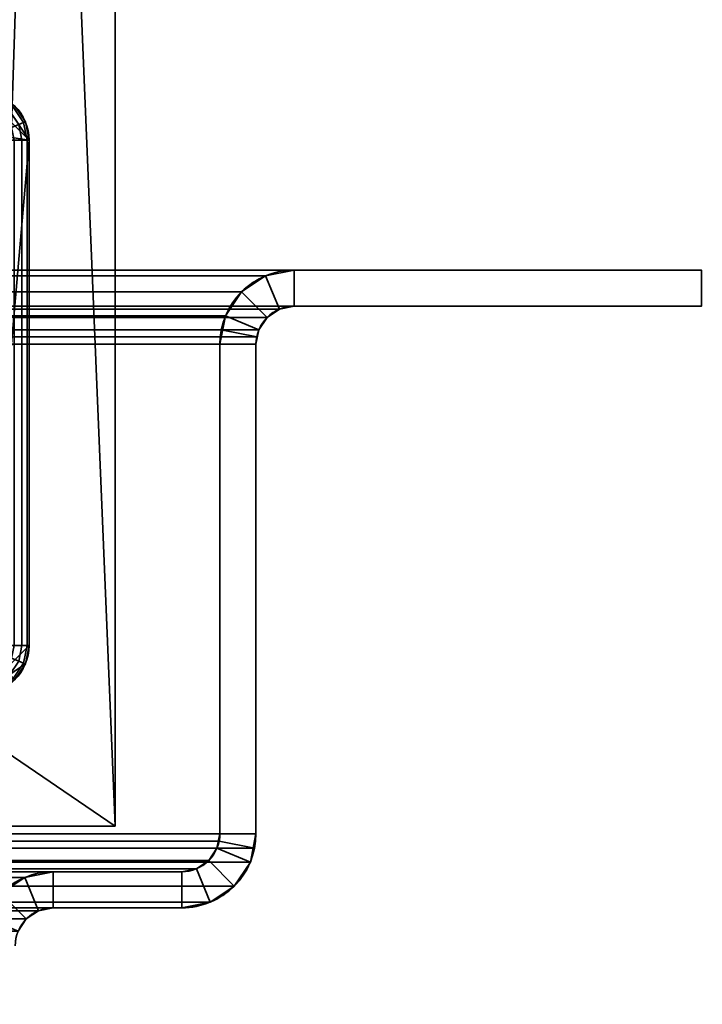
# Model space of a CAD drawing. Header units: millimetres. Extents: x -603 to 3703, y -115 to 249.
# Tile 443 of 656: x 415 to 443, y 60 to 101. Entities that reach past the tile are written whole.
import ezdxf

# ---------------------------------------------------------------- set-up
doc = ezdxf.new("R2010")
doc.units = ezdxf.units.MM
doc.layers.add('151', color=7, linetype='Continuous', true_color=0xffffff)

# ---------------------------------------------------------------- blocks, each defined once
blk = doc.blocks.new('UG_SURFACE_001')
at = {"layer": '151', "color": 252, "linetype": 'Continuous', "lineweight": 35}
for points in [[(603, -13.4, 2212.25), (603, 230.4, 2212.25), (-603, 230.4, 2212.25), (-603, -13.4, 2212.25)], [(-453, -13.4, 2062.25), (-453, 230.4, 2062.25), (453, 230.4, 2062.25), (453, -13.4, 2062.25)]]:
    blk.add_3dface(points, dxfattribs=at)
blk = doc.blocks.new('UG_SURFACE_079')
at = {"layer": '151', "color": 41, "linetype": 'Continuous', "lineweight": 35}
for points in [[(-418.65, 67.5, 2027.9), (418.65, 67.5, 2027.9), (418.65, 229.15, 2027.9), (-418.65, 229.15, 2027.9)], [(413, 203.3, 2022.25), (413, 229.15, 2022.25), (418.65, 229.15, 2027.9), (413.5, 71, 2022.75)], [(418.65, 229.15, 2027.9), (418.65, 67.5, 2027.9), (413.5, 67.5, 2022.75), (413.5, 71, 2022.75)], [(413.5, 67.5, 2022.75), (418.65, 67.5, 2027.9), (-418.65, 67.5, 2027.9), (-413.5, 67.5, 2022.75)]]:
    blk.add_3dface(points, dxfattribs=at)
blk = doc.blocks.new('UG_SURFACE_088')
at = {"layer": '151', "color": 253, "linetype": 'Continuous', "lineweight": 35}
for points in [[(402.075, 73, -5.75), (402.075, 98, -5.75), (400.075, 96, -5.75), (400.075, 75, -5.75)], [(400.075, 96, -5.75), (402.075, 98, -5.75), (401.31, 97.848, -5.75)], [(401.31, 97.848, -5.75), (400.661, 97.414, -5.75), (400.227, 96.765, -5.75), (400.075, 96, -5.75)], [(401.31, 97.848, -5.75), (401.31, 97.848, -7.75), (400.661, 97.414, -7.75), (400.661, 97.414, -5.75)], [(401.339, 97.777, -8.133), (400.715, 97.36, -8.133), (400.661, 97.414, -7.75), (401.31, 97.848, -7.75)], [(402.075, 98, -5.75), (402.075, 98, -7.75), (401.31, 97.848, -7.75), (401.31, 97.848, -5.75)], [(402.075, 97.924, -8.133), (401.339, 97.777, -8.133), (401.31, 97.848, -7.75), (402.075, 98, -7.75)], [(402.075, 97.707, -8.457), (401.422, 97.577, -8.457), (401.339, 97.777, -8.133), (402.075, 97.924, -8.133)], [(413.075, 98, -7.75), (402.075, 98, -7.75), (402.075, 98, -5.75), (413.075, 98, -5.75)], [(402.075, 98, -7.75), (413.075, 98, -7.75), (413.075, 97.924, -8.133), (402.075, 97.924, -8.133)], [(415.075, 96, -5.75), (402.075, 98, -5.75), (402.075, 73, -5.75), (413.075, 73, -5.75)], [(413.075, 98, -5.75), (402.075, 98, -5.75), (415.075, 96, -5.75)], [(402.075, 97.924, -8.133), (413.075, 97.924, -8.133), (413.075, 97.707, -8.457), (402.075, 97.707, -8.457)], [(413.84, 97.848, -5.75), (413.84, 97.848, -7.75), (413.075, 98, -7.75), (413.075, 98, -5.75)], [(413.84, 97.848, -5.75), (413.075, 98, -5.75), (415.075, 96, -5.75)], [(413.811, 97.777, -8.133), (413.075, 97.924, -8.133), (413.075, 98, -7.75), (413.84, 97.848, -7.75)], [(413.728, 97.577, -8.457), (413.075, 97.707, -8.457), (413.075, 97.924, -8.133), (413.811, 97.777, -8.133)], [(414.435, 97.36, -8.133), (413.811, 97.777, -8.133), (413.84, 97.848, -7.75), (414.489, 97.414, -7.75)], [(414.489, 97.414, -5.75), (414.489, 97.414, -7.75), (413.84, 97.848, -7.75), (413.84, 97.848, -5.75)], [(415.075, 96, -5.75), (414.923, 96.765, -5.75), (414.489, 97.414, -5.75), (413.84, 97.848, -5.75)], [(400.661, 97.414, -5.75), (400.661, 97.414, -7.75), (400.227, 96.765, -7.75), (400.227, 96.765, -5.75)], [(400.715, 97.36, -8.133), (400.298, 96.736, -8.133), (400.227, 96.765, -7.75), (400.661, 97.414, -7.75)], [(401.422, 97.577, -8.457), (400.868, 97.207, -8.457), (400.715, 97.36, -8.133), (401.339, 97.777, -8.133)], [(401.546, 97.277, -8.674), (401.097, 96.978, -8.674), (400.868, 97.207, -8.457), (401.422, 97.577, -8.457)], [(402.075, 97.383, -8.674), (401.546, 97.277, -8.674), (401.422, 97.577, -8.457), (402.075, 97.707, -8.457)], [(402.075, 97.707, -8.457), (413.075, 97.707, -8.457), (413.075, 97.383, -8.674), (402.075, 97.383, -8.674)], [(413.604, 97.277, -8.674), (413.075, 97.383, -8.674), (413.075, 97.707, -8.457), (413.728, 97.577, -8.457)], [(414.053, 96.978, -8.674), (413.604, 97.277, -8.674), (413.728, 97.577, -8.457), (414.282, 97.207, -8.457)], [(414.282, 97.207, -8.457), (413.728, 97.577, -8.457), (413.811, 97.777, -8.133), (414.435, 97.36, -8.133)], [(414.852, 96.736, -8.133), (414.435, 97.36, -8.133), (414.489, 97.414, -7.75), (414.923, 96.765, -7.75)], [(414.923, 96.765, -5.75), (414.923, 96.765, -7.75), (414.489, 97.414, -7.75), (414.489, 97.414, -5.75)], [(400.868, 97.207, -8.457), (400.498, 96.653, -8.457), (400.298, 96.736, -8.133), (400.715, 97.36, -8.133)], [(401.097, 96.978, -8.674), (400.798, 96.529, -8.674), (400.498, 96.653, -8.457), (400.868, 97.207, -8.457)], [(401.368, 96.707, -8.75), (401.151, 96.383, -8.75), (400.798, 96.529, -8.674), (401.097, 96.978, -8.674)], [(402.075, 97, -8.75), (401.075, 96, -8.75), (401.151, 96.383, -8.75)], [(402.075, 97, -8.75), (401.075, 75, -8.75), (401.075, 96, -8.75)], [(402.075, 97, -8.75), (413.075, 97, -8.75), (414.075, 75, -8.75), (401.075, 75, -8.75)], [(401.692, 96.924, -8.75), (401.368, 96.707, -8.75), (401.097, 96.978, -8.674), (401.546, 97.277, -8.674)], [(401.151, 96.383, -8.75), (401.368, 96.707, -8.75), (401.692, 96.924, -8.75), (402.075, 97, -8.75)], [(402.075, 97, -8.75), (401.692, 96.924, -8.75), (401.546, 97.277, -8.674), (402.075, 97.383, -8.674)], [(402.075, 97.383, -8.674), (413.075, 97.383, -8.674), (413.075, 97, -8.75), (402.075, 97, -8.75)], [(413.458, 96.924, -8.75), (413.075, 97, -8.75), (413.075, 97.383, -8.674), (413.604, 97.277, -8.674)], [(413.075, 97, -8.75), (413.458, 96.924, -8.75), (413.782, 96.707, -8.75), (413.999, 96.383, -8.75)], [(413.999, 96.383, -8.75), (414.075, 96, -8.75), (413.075, 97, -8.75)], [(414.075, 96, -8.75), (414.075, 75, -8.75), (413.075, 97, -8.75)], [(413.782, 96.707, -8.75), (413.458, 96.924, -8.75), (413.604, 97.277, -8.674), (414.053, 96.978, -8.674)], [(413.999, 96.383, -8.75), (413.782, 96.707, -8.75), (414.053, 96.978, -8.674), (414.352, 96.529, -8.674)], [(414.352, 96.529, -8.674), (414.053, 96.978, -8.674), (414.282, 97.207, -8.457), (414.652, 96.653, -8.457)], [(414.652, 96.653, -8.457), (414.282, 97.207, -8.457), (414.435, 97.36, -8.133), (414.852, 96.736, -8.133)], [(400.227, 96.765, -5.75), (400.227, 96.765, -7.75), (400.075, 96, -7.75), (400.075, 96, -5.75)], [(400.298, 96.736, -8.133), (400.151, 96, -8.133), (400.075, 96, -7.75), (400.227, 96.765, -7.75)], [(400.498, 96.653, -8.457), (400.368, 96, -8.457), (400.151, 96, -8.133), (400.298, 96.736, -8.133)], [(400.798, 96.529, -8.674), (400.692, 96, -8.674), (400.368, 96, -8.457), (400.498, 96.653, -8.457)], [(414.458, 96, -8.674), (414.352, 96.529, -8.674), (414.652, 96.653, -8.457), (414.782, 96, -8.457)], [(414.782, 96, -8.457), (414.652, 96.653, -8.457), (414.852, 96.736, -8.133), (414.999, 96, -8.133)], [(414.999, 96, -8.133), (414.852, 96.736, -8.133), (414.923, 96.765, -7.75), (415.075, 96, -7.75)], [(415.075, 96, -5.75), (415.075, 96, -7.75), (414.923, 96.765, -7.75), (414.923, 96.765, -5.75)], [(401.151, 96.383, -8.75), (401.075, 96, -8.75), (400.692, 96, -8.674), (400.798, 96.529, -8.674)], [(414.075, 96, -8.75), (413.999, 96.383, -8.75), (414.352, 96.529, -8.674), (414.458, 96, -8.674)], [(400.075, 96, -7.75), (400.075, 75, -7.75), (400.075, 75, -5.75), (400.075, 96, -5.75)], [(400.075, 75, -7.75), (400.075, 96, -7.75), (400.151, 96, -8.133), (400.151, 75, -8.133)], [(400.151, 75, -8.133), (400.151, 96, -8.133), (400.368, 96, -8.457), (400.368, 75, -8.457)], [(400.368, 75, -8.457), (400.368, 96, -8.457), (400.692, 96, -8.674), (400.692, 75, -8.674)], [(400.692, 75, -8.674), (400.692, 96, -8.674), (401.075, 96, -8.75), (401.075, 75, -8.75)], [(415.075, 75, -5.75), (415.075, 96, -5.75), (413.075, 73, -5.75)], [(414.458, 96, -8.674), (414.458, 75, -8.674), (414.075, 75, -8.75), (414.075, 96, -8.75)], [(414.782, 96, -8.457), (414.782, 75, -8.457), (414.458, 75, -8.674), (414.458, 96, -8.674)], [(414.999, 96, -8.133), (414.999, 75, -8.133), (414.782, 75, -8.457), (414.782, 96, -8.457)], [(415.075, 96, -7.75), (415.075, 75, -7.75), (414.999, 75, -8.133), (414.999, 96, -8.133)], [(415.075, 75, -7.75), (415.075, 96, -7.75), (415.075, 96, -5.75), (415.075, 75, -5.75)], [(400.075, 75, -5.75), (400.075, 75, -7.75), (400.227, 74.235, -7.75), (400.227, 74.235, -5.75)], [(402.075, 73, -5.75), (400.075, 75, -5.75), (400.227, 74.235, -5.75)], [(400.151, 75, -8.133), (400.298, 74.264, -8.133), (400.227, 74.235, -7.75), (400.075, 75, -7.75)], [(400.368, 75, -8.457), (400.498, 74.347, -8.457), (400.298, 74.264, -8.133), (400.151, 75, -8.133)], [(400.692, 75, -8.674), (400.798, 74.471, -8.674), (400.498, 74.347, -8.457), (400.368, 75, -8.457)], [(401.075, 75, -8.75), (401.151, 74.617, -8.75), (400.798, 74.471, -8.674), (400.692, 75, -8.674)], [(401.075, 75, -8.75), (402.075, 74, -8.75), (401.692, 74.076, -8.75)], [(413.075, 74, -8.75), (402.075, 74, -8.75), (401.075, 75, -8.75), (414.075, 75, -8.75)], [(401.692, 74.076, -8.75), (401.368, 74.293, -8.75), (401.151, 74.617, -8.75), (401.075, 75, -8.75)], [(414.923, 74.235, -5.75), (415.075, 75, -5.75), (413.075, 73, -5.75)], [(413.075, 74, -8.75), (414.075, 75, -8.75), (413.999, 74.617, -8.75)], [(413.999, 74.617, -8.75), (414.075, 75, -8.75), (414.458, 75, -8.674), (414.352, 74.471, -8.674)], [(414.352, 74.471, -8.674), (414.458, 75, -8.674), (414.782, 75, -8.457), (414.652, 74.347, -8.457)], [(414.652, 74.347, -8.457), (414.782, 75, -8.457), (414.999, 75, -8.133), (414.852, 74.264, -8.133)], [(414.852, 74.264, -8.133), (414.999, 75, -8.133), (415.075, 75, -7.75), (414.923, 74.235, -7.75)], [(414.923, 74.235, -5.75), (414.923, 74.235, -7.75), (415.075, 75, -7.75), (415.075, 75, -5.75)], [(400.798, 74.471, -8.674), (401.097, 74.022, -8.674), (400.868, 73.793, -8.457), (400.498, 74.347, -8.457)], [(401.151, 74.617, -8.75), (401.368, 74.293, -8.75), (401.097, 74.022, -8.674), (400.798, 74.471, -8.674)], [(413.999, 74.617, -8.75), (413.782, 74.293, -8.75), (413.458, 74.076, -8.75), (413.075, 74, -8.75)], [(413.782, 74.293, -8.75), (413.999, 74.617, -8.75), (414.352, 74.471, -8.674), (414.053, 74.022, -8.674)], [(414.053, 74.022, -8.674), (414.352, 74.471, -8.674), (414.652, 74.347, -8.457), (414.282, 73.793, -8.457)], [(400.298, 74.264, -8.133), (400.715, 73.64, -8.133), (400.661, 73.586, -7.75), (400.227, 74.235, -7.75)], [(400.227, 74.235, -5.75), (400.227, 74.235, -7.75), (400.661, 73.586, -7.75), (400.661, 73.586, -5.75)], [(400.227, 74.235, -5.75), (400.661, 73.586, -5.75), (401.31, 73.152, -5.75), (402.075, 73, -5.75)], [(400.498, 74.347, -8.457), (400.868, 73.793, -8.457), (400.715, 73.64, -8.133), (400.298, 74.264, -8.133)], [(401.368, 74.293, -8.75), (401.692, 74.076, -8.75), (401.546, 73.723, -8.674), (401.097, 74.022, -8.674)], [(401.692, 74.076, -8.75), (402.075, 74, -8.75), (402.075, 73.617, -8.674), (401.546, 73.723, -8.674)], [(413.075, 73, -5.75), (413.84, 73.152, -5.75), (414.489, 73.586, -5.75), (414.923, 74.235, -5.75)], [(413.075, 74, -8.75), (413.458, 74.076, -8.75), (413.604, 73.723, -8.674), (413.075, 73.617, -8.674)], [(413.458, 74.076, -8.75), (413.782, 74.293, -8.75), (414.053, 74.022, -8.674), (413.604, 73.723, -8.674)], [(414.282, 73.793, -8.457), (414.652, 74.347, -8.457), (414.852, 74.264, -8.133), (414.435, 73.64, -8.133)], [(414.435, 73.64, -8.133), (414.852, 74.264, -8.133), (414.923, 74.235, -7.75), (414.489, 73.586, -7.75)], [(414.489, 73.586, -5.75), (414.489, 73.586, -7.75), (414.923, 74.235, -7.75), (414.923, 74.235, -5.75)], [(400.868, 73.793, -8.457), (401.422, 73.423, -8.457), (401.339, 73.223, -8.133), (400.715, 73.64, -8.133)], [(401.097, 74.022, -8.674), (401.546, 73.723, -8.674), (401.422, 73.423, -8.457), (400.868, 73.793, -8.457)], [(401.546, 73.723, -8.674), (402.075, 73.617, -8.674), (402.075, 73.293, -8.457), (401.422, 73.423, -8.457)], [(413.075, 73.617, -8.674), (402.075, 73.617, -8.674), (402.075, 74, -8.75), (413.075, 74, -8.75)], [(413.075, 73.617, -8.674), (413.604, 73.723, -8.674), (413.728, 73.423, -8.457), (413.075, 73.293, -8.457)], [(413.604, 73.723, -8.674), (414.053, 74.022, -8.674), (414.282, 73.793, -8.457), (413.728, 73.423, -8.457)], [(413.728, 73.423, -8.457), (414.282, 73.793, -8.457), (414.435, 73.64, -8.133), (413.811, 73.223, -8.133)], [(400.715, 73.64, -8.133), (401.339, 73.223, -8.133), (401.31, 73.152, -7.75), (400.661, 73.586, -7.75)], [(400.661, 73.586, -5.75), (400.661, 73.586, -7.75), (401.31, 73.152, -7.75), (401.31, 73.152, -5.75)], [(401.422, 73.423, -8.457), (402.075, 73.293, -8.457), (402.075, 73.076, -8.133), (401.339, 73.223, -8.133)], [(413.075, 73.293, -8.457), (402.075, 73.293, -8.457), (402.075, 73.617, -8.674), (413.075, 73.617, -8.674)], [(413.075, 73.076, -8.133), (402.075, 73.076, -8.133), (402.075, 73.293, -8.457), (413.075, 73.293, -8.457)], [(413.075, 73.293, -8.457), (413.728, 73.423, -8.457), (413.811, 73.223, -8.133), (413.075, 73.076, -8.133)], [(413.811, 73.223, -8.133), (414.435, 73.64, -8.133), (414.489, 73.586, -7.75), (413.84, 73.152, -7.75)], [(413.84, 73.152, -5.75), (413.84, 73.152, -7.75), (414.489, 73.586, -7.75), (414.489, 73.586, -5.75)], [(401.339, 73.223, -8.133), (402.075, 73.076, -8.133), (402.075, 73, -7.75), (401.31, 73.152, -7.75)], [(401.31, 73.152, -5.75), (401.31, 73.152, -7.75), (402.075, 73, -7.75), (402.075, 73, -5.75)], [(413.075, 73, -7.75), (402.075, 73, -7.75), (402.075, 73.076, -8.133), (413.075, 73.076, -8.133)], [(402.075, 73, -7.75), (413.075, 73, -7.75), (413.075, 73, -5.75), (402.075, 73, -5.75)], [(413.075, 73.076, -8.133), (413.811, 73.223, -8.133), (413.84, 73.152, -7.75), (413.075, 73, -7.75)], [(413.075, 73, -5.75), (413.075, 73, -7.75), (413.84, 73.152, -7.75), (413.84, 73.152, -5.75)]]:
    blk.add_3dface(points, dxfattribs=at)
blk = doc.blocks.new('UG_SURFACE_090')
at = {"layer": '151', "color": 41, "linetype": 'Continuous', "lineweight": 35}
for points in [[(413, 203.3, -5.75), (413, 229.15, -5.75), (418.65, 229.15, -5.75), (418.65, 67.5, -5.75)], [(413.5, 71, 2022.75), (418.65, 229.15, 2027.9), (413, 229.15, 2022.25), (413, 203.3, 2022.25)], [(413.5, 71, 2022.75), (413.5, 67.5, 2022.75), (418.65, 67.5, 2027.9), (418.65, 229.15, 2027.9)], [(418.65, 67.5, 2027.9), (418.65, 67.5, -5.75), (418.65, 229.15, -5.75), (418.65, 229.15, 2027.9)], [(413.5, 71, -5.75), (413, 203.3, -5.75), (418.65, 67.5, -5.75)], [(418.65, 67.5, -5.75), (413.5, 67.5, -5.75), (413.5, 71, -5.75)], [(413.5, 67.5, 2022.75), (413.5, 67.5, -5.75), (418.65, 67.5, -5.75), (418.65, 67.5, 2027.9)]]:
    blk.add_3dface(points, dxfattribs=at)
blk = doc.blocks.new('UG_SURFACE_111')
at = {"layer": '151', "color": 252, "linetype": 'Continuous', "lineweight": 35}
for points in [[(-443, 89.1, 2052.25), (443, 89.1, 2052.25), (443, 90.6, 2052.25), (-443, 90.6, 2052.25)], [(-426.08, 90.6, 2035.33), (-443, 90.6, 2052.25), (443, 90.6, 2052.25), (426.08, 90.6, 2035.33)], [(424.901, 90.366, 2034.151), (-424.901, 90.366, 2034.151), (-426.08, 90.6, 2035.33), (426.08, 90.6, 2035.33)], [(426.08, 89.1, 2035.33), (425.475, 88.98, 2034.725), (424.901, 90.366, 2034.151), (426.08, 90.6, 2035.33)], [(426.08, 90.6, 2035.33), (443, 90.6, 2052.25), (443, 89.1, 2052.25), (426.08, 89.1, 2035.33)], [(423.902, 89.698, 2033.152), (-423.902, 89.698, 2033.152), (-424.901, 90.366, 2034.151), (424.901, 90.366, 2034.151)], [(425.475, 88.98, 2034.725), (424.963, 88.637, 2034.213), (423.902, 89.698, 2033.152), (424.901, 90.366, 2034.151)], [(423.234, 88.699, 2032.485), (-423.234, 88.699, 2032.485), (-423.902, 89.698, 2033.152), (423.902, 89.698, 2033.152)], [(423.234, 88.699, 2032.485), (423.902, 89.698, 2033.152), (424.963, 88.637, 2034.213), (424.62, 88.125, 2033.87)], [(-426.08, 89.1, 2035.33), (426.08, 89.1, 2035.33), (443, 89.1, 2052.25), (-443, 89.1, 2052.25)], [(426.08, 89.1, 2035.33), (-426.08, 89.1, 2035.33), (-425.475, 88.98, 2034.725), (425.475, 88.98, 2034.725)], [(425.475, 88.98, 2034.725), (-425.475, 88.98, 2034.725), (-424.963, 88.637, 2034.213), (424.963, 88.637, 2034.213)], [(424.963, 88.637, 2034.213), (-424.963, 88.637, 2034.213), (-424.62, 88.125, 2033.87), (424.62, 88.125, 2033.87)], [(-423.059, 88.121, 2032.309), (-423.234, 88.699, 2032.485), (423.234, 88.699, 2032.485)], [(-423.059, 88.121, 2032.309), (423.234, 88.699, 2032.485), (423.059, 88.121, 2032.309)], [(423.059, 88.121, 2032.309), (423.234, 88.699, 2032.485), (424.62, 88.125, 2033.87), (424.53, 87.828, 2033.78)], [(424.53, 87.828, 2033.78), (-424.62, 88.125, 2033.87), (-424.53, 87.828, 2033.78)], [(424.53, 87.828, 2033.78), (424.62, 88.125, 2033.87), (-424.62, 88.125, 2033.87)], [(423.059, 88.121, 2032.309), (-423, 87.52, 2032.25), (-423.059, 88.121, 2032.309)], [(423.059, 88.121, 2032.309), (423, 87.52, 2032.25), (-423, 87.52, 2032.25)], [(423, 87.52, 2032.25), (423.059, 88.121, 2032.309), (424.53, 87.828, 2033.78), (424.5, 87.52, 2033.75)], [(-424.53, 87.828, 2033.78), (424.5, 87.52, 2033.75), (424.53, 87.828, 2033.78)], [(-424.53, 87.828, 2033.78), (-424.5, 87.52, 2033.75), (424.5, 87.52, 2033.75)], [(-424.5, 67.18, 2033.75), (424.5, 67.18, 2033.75), (424.5, 87.52, 2033.75), (-424.5, 87.52, 2033.75)], [(-423, 67.18, 2032.25), (-423, 87.52, 2032.25), (423, 87.52, 2032.25), (423, 67.18, 2032.25)], [(423, 67.18, 2032.25), (423, 87.52, 2032.25), (424.5, 87.52, 2033.75), (424.5, 67.18, 2033.75)], [(424.5, 67.18, 2033.75), (-424.5, 67.18, 2033.75), (-424.441, 66.579, 2033.691)], [(424.441, 66.579, 2033.691), (424.5, 67.18, 2033.75), (-424.441, 66.579, 2033.691)], [(-422.97, 66.872, 2032.22), (-423, 67.18, 2032.25), (423, 67.18, 2032.25)], [(-422.97, 66.872, 2032.22), (423, 67.18, 2032.25), (422.97, 66.872, 2032.22)], [(424.5, 67.18, 2033.75), (424.441, 66.579, 2033.691), (422.97, 66.872, 2032.22), (423, 67.18, 2032.25)], [(422.97, 66.872, 2032.22), (422.88, 66.575, 2032.13), (-422.88, 66.575, 2032.13), (-422.97, 66.872, 2032.22)], [(424.441, 66.579, 2033.691), (424.266, 66.001, 2033.515), (422.88, 66.575, 2032.13), (422.97, 66.872, 2032.22)], [(-424.441, 66.579, 2033.691), (-424.266, 66.001, 2033.515), (424.266, 66.001, 2033.515), (424.441, 66.579, 2033.691)], [(422.537, 66.063, 2031.787), (-422.537, 66.063, 2031.787), (-422.88, 66.575, 2032.13), (422.88, 66.575, 2032.13)], [(424.266, 66.001, 2033.515), (423.598, 65.002, 2032.848), (422.537, 66.063, 2031.787), (422.88, 66.575, 2032.13)], [(424.266, 66.001, 2033.515), (-424.266, 66.001, 2033.515), (-423.598, 65.002, 2032.848), (423.598, 65.002, 2032.848)], [(422.025, 65.72, 2031.275), (-422.025, 65.72, 2031.275), (-422.537, 66.063, 2031.787), (422.537, 66.063, 2031.787)], [(422.025, 65.72, 2031.275), (422.537, 66.063, 2031.787), (423.598, 65.002, 2032.848), (422.599, 64.334, 2031.849)], [(421.42, 65.6, 2030.67), (-421.42, 65.6, 2030.67), (-422.025, 65.72, 2031.275), (422.025, 65.72, 2031.275)], [(-416.08, 65.6, 2025.33), (-421.42, 65.6, 2030.67), (421.42, 65.6, 2030.67), (416.08, 65.6, 2025.33)], [(414.901, 65.366, 2024.151), (-414.901, 65.366, 2024.151), (-416.08, 65.6, 2025.33), (416.08, 65.6, 2025.33)], [(416.08, 64.1, 2025.33), (415.475, 63.98, 2024.725), (414.901, 65.366, 2024.151), (416.08, 65.6, 2025.33)], [(421.42, 64.1, 2030.67), (416.08, 64.1, 2025.33), (416.08, 65.6, 2025.33), (421.42, 65.6, 2030.67)], [(421.42, 65.6, 2030.67), (422.025, 65.72, 2031.275), (422.599, 64.334, 2031.849), (421.42, 64.1, 2030.67)], [(413.902, 64.698, 2023.152), (-413.902, 64.698, 2023.152), (-414.901, 65.366, 2024.151), (414.901, 65.366, 2024.151)], [(415.475, 63.98, 2024.725), (414.963, 63.637, 2024.213), (413.902, 64.698, 2023.152), (414.901, 65.366, 2024.151)], [(423.598, 65.002, 2032.848), (-423.598, 65.002, 2032.848), (-422.599, 64.334, 2031.849), (422.599, 64.334, 2031.849)], [(413.234, 63.699, 2022.485), (413.902, 64.698, 2023.152), (414.963, 63.637, 2024.213), (414.62, 63.125, 2023.87)], [(422.599, 64.334, 2031.849), (-422.599, 64.334, 2031.849), (-421.42, 64.1, 2030.67), (421.42, 64.1, 2030.67)], [(-416.08, 64.1, 2025.33), (416.08, 64.1, 2025.33), (421.42, 64.1, 2030.67), (-421.42, 64.1, 2030.67)], [(416.08, 64.1, 2025.33), (-416.08, 64.1, 2025.33), (-415.475, 63.98, 2024.725), (415.475, 63.98, 2024.725)], [(415.475, 63.98, 2024.725), (-415.475, 63.98, 2024.725), (-414.963, 63.637, 2024.213), (414.963, 63.637, 2024.213)], [(414.963, 63.637, 2024.213), (-414.963, 63.637, 2024.213), (-414.62, 63.125, 2023.87), (414.62, 63.125, 2023.87)]]:
    blk.add_3dface(points, dxfattribs=at)
blk = doc.blocks.new('UG_SURFACE_112')
at = {"layer": '151', "color": 252, "linetype": 'Continuous', "lineweight": 35}
for points in [[(426.08, 90.6, 2035.33), (426.08, 90.6, -8.75), (424.901, 90.366, -8.75), (424.901, 90.366, 2034.151)], [(426.08, 89.1, -8.75), (425.475, 88.98, -8.75), (424.901, 90.366, -8.75), (426.08, 90.6, -8.75)], [(426.08, 90.6, 2035.33), (424.901, 90.366, 2034.151), (425.475, 88.98, 2034.725), (426.08, 89.1, 2035.33)], [(443, 90.6, 2052.25), (443, 90.6, -8.75), (426.08, 90.6, -8.75), (426.08, 90.6, 2035.33)], [(426.08, 90.6, -8.75), (443, 90.6, -8.75), (443, 89.1, -8.75), (426.08, 89.1, -8.75)], [(426.08, 89.1, 2035.33), (443, 89.1, 2052.25), (443, 90.6, 2052.25), (426.08, 90.6, 2035.33)], [(443, 89.1, 2052.25), (443, 89.1, -8.75), (443, 90.6, -8.75), (443, 90.6, 2052.25)], [(424.901, 90.366, 2034.151), (424.901, 90.366, -8.75), (423.902, 89.698, -8.75), (423.902, 89.698, 2033.152)], [(425.475, 88.98, -8.75), (424.963, 88.637, -8.75), (423.902, 89.698, -8.75), (424.901, 90.366, -8.75)], [(424.901, 90.366, 2034.151), (423.902, 89.698, 2033.152), (424.963, 88.637, 2034.213), (425.475, 88.98, 2034.725)], [(423.902, 89.698, 2033.152), (423.902, 89.698, -8.75), (423.234, 88.699, -8.75), (423.234, 88.699, 2032.485)], [(423.234, 88.699, -8.75), (423.902, 89.698, -8.75), (424.963, 88.637, -8.75), (424.62, 88.125, -8.75)], [(424.62, 88.125, 2033.87), (424.963, 88.637, 2034.213), (423.902, 89.698, 2033.152), (423.234, 88.699, 2032.485)], [(424.963, 88.637, 2034.213), (424.963, 88.637, -8.75), (425.475, 88.98, -8.75), (425.475, 88.98, 2034.725)], [(425.475, 88.98, 2034.725), (425.475, 88.98, -8.75), (426.08, 89.1, -8.75), (426.08, 89.1, 2035.33)], [(443, 89.1, 2052.25), (426.08, 89.1, 2035.33), (426.08, 89.1, -8.75), (443, 89.1, -8.75)], [(423.234, 88.699, -8.75), (423, 87.52, -8.75), (423, 87.52, 2032.25)], [(423, 87.52, 2032.25), (423.059, 88.121, 2032.309), (423.234, 88.699, -8.75)], [(423, 87.52, -8.75), (423.234, 88.699, -8.75), (424.62, 88.125, -8.75), (424.5, 87.52, -8.75)], [(423.059, 88.121, 2032.309), (423.234, 88.699, 2032.485), (423.234, 88.699, -8.75)], [(424.53, 87.828, 2033.78), (424.62, 88.125, 2033.87), (423.234, 88.699, 2032.485), (423.059, 88.121, 2032.309)], [(424.62, 88.125, 2033.87), (424.62, 88.125, -8.75), (424.963, 88.637, -8.75), (424.963, 88.637, 2034.213)], [(424.5, 87.52, 2033.75), (424.53, 87.828, 2033.78), (423.059, 88.121, 2032.309), (423, 87.52, 2032.25)], [(424.53, 87.828, 2033.78), (424.5, 87.52, -8.75), (424.62, 88.125, -8.75)], [(424.62, 88.125, -8.75), (424.62, 88.125, 2033.87), (424.53, 87.828, 2033.78)], [(424.53, 87.828, 2033.78), (424.5, 87.52, 2033.75), (424.5, 87.52, -8.75)], [(423, 87.52, 2032.25), (423, 87.52, -8.75), (423, 67.18, -8.75), (423, 67.18, 2032.25)], [(423, 67.18, -8.75), (423, 87.52, -8.75), (424.5, 87.52, -8.75), (424.5, 67.18, -8.75)], [(423, 87.52, 2032.25), (423, 67.18, 2032.25), (424.5, 67.18, 2033.75), (424.5, 87.52, 2033.75)], [(424.5, 87.52, 2033.75), (424.5, 67.18, 2033.75), (424.5, 67.18, -8.75), (424.5, 87.52, -8.75)], [(423, 67.18, -8.75), (422.88, 66.575, -8.75), (422.88, 66.575, 2032.13)], [(422.88, 66.575, 2032.13), (422.97, 66.872, 2032.22), (423, 67.18, -8.75)], [(424.5, 67.18, -8.75), (424.266, 66.001, -8.75), (422.88, 66.575, -8.75), (423, 67.18, -8.75)], [(422.97, 66.872, 2032.22), (423, 67.18, 2032.25), (423, 67.18, -8.75)], [(423, 67.18, 2032.25), (422.97, 66.872, 2032.22), (424.441, 66.579, 2033.691), (424.5, 67.18, 2033.75)], [(424.5, 67.18, -8.75), (424.441, 66.579, 2033.691), (424.266, 66.001, 2033.515)], [(424.266, 66.001, 2033.515), (424.266, 66.001, -8.75), (424.5, 67.18, -8.75)], [(424.5, 67.18, -8.75), (424.5, 67.18, 2033.75), (424.441, 66.579, 2033.691)], [(422.97, 66.872, 2032.22), (422.88, 66.575, 2032.13), (424.266, 66.001, 2033.515), (424.441, 66.579, 2033.691)], [(422.88, 66.575, 2032.13), (422.88, 66.575, -8.75), (422.537, 66.063, -8.75), (422.537, 66.063, 2031.787)], [(424.266, 66.001, -8.75), (423.598, 65.002, -8.75), (422.537, 66.063, -8.75), (422.88, 66.575, -8.75)], [(422.88, 66.575, 2032.13), (422.537, 66.063, 2031.787), (423.598, 65.002, 2032.848), (424.266, 66.001, 2033.515)], [(422.537, 66.063, 2031.787), (422.537, 66.063, -8.75), (422.025, 65.72, -8.75), (422.025, 65.72, 2031.275)], [(422.025, 65.72, -8.75), (422.537, 66.063, -8.75), (423.598, 65.002, -8.75), (422.599, 64.334, -8.75)], [(422.599, 64.334, 2031.849), (423.598, 65.002, 2032.848), (422.537, 66.063, 2031.787), (422.025, 65.72, 2031.275)], [(423.598, 65.002, 2032.848), (423.598, 65.002, -8.75), (424.266, 66.001, -8.75), (424.266, 66.001, 2033.515)], [(416.08, 65.6, 2025.33), (416.08, 65.6, -8.75), (414.901, 65.366, -8.75), (414.901, 65.366, 2024.151)], [(416.08, 64.1, -8.75), (415.475, 63.98, -8.75), (414.901, 65.366, -8.75), (416.08, 65.6, -8.75)], [(416.08, 65.6, 2025.33), (414.901, 65.366, 2024.151), (415.475, 63.98, 2024.725), (416.08, 64.1, 2025.33)], [(421.42, 65.6, 2030.67), (421.42, 65.6, -8.75), (416.08, 65.6, -8.75), (416.08, 65.6, 2025.33)], [(421.42, 64.1, -8.75), (416.08, 64.1, -8.75), (416.08, 65.6, -8.75), (421.42, 65.6, -8.75)], [(421.42, 65.6, 2030.67), (416.08, 65.6, 2025.33), (416.08, 64.1, 2025.33), (421.42, 64.1, 2030.67)], [(422.025, 65.72, 2031.275), (422.025, 65.72, -8.75), (421.42, 65.6, -8.75), (421.42, 65.6, 2030.67)], [(421.42, 65.6, -8.75), (422.025, 65.72, -8.75), (422.599, 64.334, -8.75), (421.42, 64.1, -8.75)], [(421.42, 64.1, 2030.67), (422.599, 64.334, 2031.849), (422.025, 65.72, 2031.275), (421.42, 65.6, 2030.67)], [(414.901, 65.366, 2024.151), (414.901, 65.366, -8.75), (413.902, 64.698, -8.75), (413.902, 64.698, 2023.152)], [(415.475, 63.98, -8.75), (414.963, 63.637, -8.75), (413.902, 64.698, -8.75), (414.901, 65.366, -8.75)], [(414.901, 65.366, 2024.151), (413.902, 64.698, 2023.152), (414.963, 63.637, 2024.213), (415.475, 63.98, 2024.725)], [(413.234, 63.699, -8.75), (413.902, 64.698, -8.75), (414.963, 63.637, -8.75), (414.62, 63.125, -8.75)], [(414.62, 63.125, 2023.87), (414.963, 63.637, 2024.213), (413.902, 64.698, 2023.152), (413.234, 63.699, 2022.485)], [(422.599, 64.334, 2031.849), (422.599, 64.334, -8.75), (423.598, 65.002, -8.75), (423.598, 65.002, 2032.848)], [(421.42, 64.1, 2030.67), (421.42, 64.1, -8.75), (422.599, 64.334, -8.75), (422.599, 64.334, 2031.849)], [(414.963, 63.637, 2024.213), (414.963, 63.637, -8.75), (415.475, 63.98, -8.75), (415.475, 63.98, 2024.725)], [(415.475, 63.98, 2024.725), (415.475, 63.98, -8.75), (416.08, 64.1, -8.75), (416.08, 64.1, 2025.33)], [(421.42, 64.1, 2030.67), (416.08, 64.1, 2025.33), (416.08, 64.1, -8.75), (421.42, 64.1, -8.75)], [(414.62, 63.125, 2023.87), (414.62, 63.125, -8.75), (414.963, 63.637, -8.75), (414.963, 63.637, 2024.213)]]:
    blk.add_3dface(points, dxfattribs=at)

msp = doc.modelspace()

# ---------------------------------------------------------------- linework, layer by layer
at = {"layer": '151', "color": 251, "linetype": 'Continuous', "lineweight": -3, "true_color": 0x636466}
for p, q in [((418.65, 67.5, -5.75), (418.65, 229.15, -5.75)), ((418.65, 67.5, 2027.9), (418.65, 229.15, 2027.9)), ((418.65, 67.5, 2027.9), (418.65, 229.15, 2027.9)), ((415.075, 96, -7.75), (415.075, 96, -5.75)), ((415.075, 75, -7.75), (415.075, 96, -7.75)), ((415.075, 96, -5.75), (415.075, 75, -5.75)), ((443, 90.6, 2052.25), (-443, 90.6, 2052.25)), ((426.08, 90.6, 2035.33), (-426.08, 90.6, 2035.33)), ((426.08, 90.6, -8.75), (443, 90.6, -8.75)), ((426.08, 90.6, 2035.33), (443, 90.6, 2052.25)), ((426.08, 90.6, 2035.33), (443, 90.6, 2052.25)), ((426.08, 90.6, -8.75), (426.08, 90.6, 2035.33)), ((443, 90.6, -8.75), (443, 89.1, -8.75)), ((443, 90.6, 2052.25), (443, 90.6, -8.75)), ((443, 89.1, 2052.25), (443, 90.6, 2052.25)), ((443, 89.1, 2052.25), (443, 90.6, 2052.25)), ((443, 89.1, 2052.25), (-443, 89.1, 2052.25)), ((426.08, 89.1, 2035.33), (-426.08, 89.1, 2035.33)), ((426.08, 89.1, 2035.33), (443, 89.1, 2052.25)), ((426.08, 89.1, -8.75), (426.08, 89.1, 2035.33)), ((426.08, 89.1, -8.75), (443, 89.1, -8.75)), ((426.08, 89.1, 2035.33), (443, 89.1, 2052.25)), ((443, 89.1, 2052.25), (443, 89.1, -8.75)), ((424.5, 87.52, 2033.75), (-424.5, 87.52, 2033.75)), ((423, 87.52, 2032.25), (-423, 87.52, 2032.25)), ((423, 87.52, -8.75), (423, 87.52, 2032.25)), ((423, 67.18, 2032.25), (423, 87.52, 2032.25)), ((423, 67.18, -8.75), (423, 87.52, -8.75)), ((423, 67.18, 2032.25), (423, 87.52, 2032.25)), ((424.5, 67.18, 2033.75), (424.5, 87.52, 2033.75)), ((424.5, 87.52, -8.75), (424.5, 87.52, 2033.75)), ((424.5, 67.18, -8.75), (424.5, 87.52, -8.75)), ((424.5, 67.18, 2033.75), (424.5, 87.52, 2033.75)), ((415.075, 75, -7.75), (415.075, 75, -5.75)), ((424.5, 67.18, 2033.75), (-424.5, 67.18, 2033.75)), ((423, 67.18, 2032.25), (-423, 67.18, 2032.25)), ((-418.65, 67.5, 2027.9), (418.65, 67.5, 2027.9)), ((413.5, 67.5, -5.75), (418.65, 67.5, -5.75)), ((418.65, 67.5, 2027.9), (413.5, 67.5, 2022.75)), ((413.5, 67.5, 2022.75), (418.65, 67.5, 2027.9)), ((418.65, 67.5, 2027.9), (418.65, 67.5, -5.75)), ((423, 67.18, -8.75), (423, 67.18, 2032.25)), ((424.5, 67.18, -8.75), (424.5, 67.18, 2033.75)), ((421.42, 65.6, 2030.67), (-421.42, 65.6, 2030.67)), ((416.08, 65.6, 2025.33), (-416.08, 65.6, 2025.33)), ((416.08, 65.6, -8.75), (421.42, 65.6, -8.75)), ((416.08, 65.6, 2025.33), (421.42, 65.6, 2030.67)), ((416.08, 65.6, -8.75), (416.08, 65.6, 2025.33)), ((416.08, 65.6, 2025.33), (421.42, 65.6, 2030.67)), ((421.42, 65.6, -8.75), (421.42, 65.6, 2030.67)), ((421.42, 64.1, 2030.67), (-421.42, 64.1, 2030.67)), ((416.08, 64.1, 2025.33), (-416.08, 64.1, 2025.33)), ((416.08, 64.1, 2025.33), (421.42, 64.1, 2030.67)), ((416.08, 64.1, -8.75), (421.42, 64.1, -8.75)), ((416.08, 64.1, 2025.33), (421.42, 64.1, 2030.67)), ((416.08, 64.1, -8.75), (416.08, 64.1, 2025.33)), ((421.42, 64.1, -8.75), (421.42, 64.1, 2030.67))]:
    msp.add_line(p, q, dxfattribs=at)
at = {"layer": '151', "color": 251, "linetype": 'Continuous', "lineweight": -3, "true_color": 0x636466, "extrusion": (0, 0, -1)}
for centre, radius, start, end in [((-413.075, 96, 5.75), 2, 90, 180), ((-413.075, 75, 5.75), 2, 180, 270), ((-421.42, 67.18, 8.75), 1.58, 180, 270), ((-421.42, 67.18, 8.75), 3.08, 180, 270)]:
    msp.add_arc(centre, radius, start, end, dxfattribs=at)
at = {"layer": '151', "color": 251, "linetype": 'Continuous', "lineweight": -3, "true_color": 0x636466}
for centre, radius, start, end in [((413.075, 96, -7.75), 2, 0, 90), ((426.08, 87.52, -8.75), 3.08, 90, 180), ((426.08, 87.52, -8.75), 1.58, 90, 180), ((413.075, 75, -7.75), 2, 270, 360), ((416.08, 62.52, -8.75), 3.08, 90, 180), ((416.08, 62.52, -8.75), 1.58, 90, 180)]:
    msp.add_arc(centre, radius, start, end, dxfattribs=at)
at = {"layer": '151', "color": 251, "linetype": 'Continuous', "lineweight": -3, "true_color": 0x636466, "extrusion": (0, -1, 4.0817e-16)}
for centre in [(414.075, -7.75, -96), (414.075, -7.75, -75)]:
    msp.add_arc(centre, 1, 270, 0, dxfattribs=at)
at = {"layer": '151', "color": 251, "linetype": 'Continuous', "lineweight": -3, "true_color": 0x636466, "extrusion": (0.707107, 6.12323e-17, -0.707107)}
for centre, major_axis in [((426.08, 87.52, 2035.33), (-3.08, 0, -3.08)), ((426.08, 87.52, 2035.33), (-1.58, 0, -1.58)), ((421.42, 67.18, 2030.67), (3.08, 0, 3.08)), ((421.42, 67.18, 2030.67), (1.58, 0, 1.58)), ((416.08, 62.52, 2025.33), (-3.08, 0, -3.08)), ((416.08, 62.52, 2025.33), (-1.58, 0, -1.58))]:
    msp.add_ellipse(centre, major_axis=major_axis, ratio=0.707107, start_param=0, end_param=1.570796, dxfattribs=at)
at = {"layer": '151', "color": 251, "linetype": 'Continuous', "lineweight": -3, "true_color": 0x636466, "extrusion": (-0.707107, -6.12323e-17, 0.707107)}
for centre, major_axis in [((426.08, 87.52, 2035.33), (3.08, 0, 3.08)), ((426.08, 87.52, 2035.33), (1.58, 0, 1.58)), ((421.42, 67.18, 2030.67), (-1.58, 0, -1.58)), ((421.42, 67.18, 2030.67), (-3.08, 0, -3.08)), ((416.08, 62.52, 2025.33), (3.08, 0, 3.08)), ((416.08, 62.52, 2025.33), (1.58, 0, 1.58))]:
    msp.add_ellipse(centre, major_axis=major_axis, ratio=0.707107, start_param=1.570796, end_param=3.141593, dxfattribs=at)

# ---------------------------------------------------------------- block references
at = {"layer": '151', "color": 251, "linetype": 'Continuous', "lineweight": -3, "true_color": 0x636466}
for name in ['UG_SURFACE_001', 'UG_SURFACE_079', 'UG_SURFACE_090', 'UG_SURFACE_088', 'UG_SURFACE_111', 'UG_SURFACE_112']:
    msp.add_blockref(name, (0, 0), dxfattribs=at)

doc.saveas('drawing.dxf')
